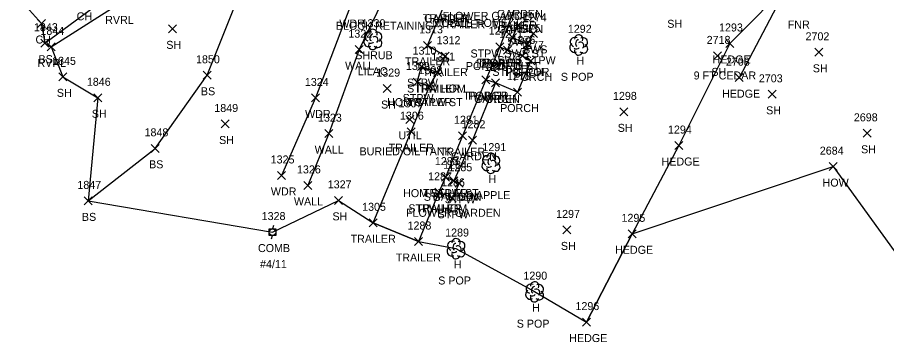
# Model space of a CAD drawing. Extents: x 1638344 to 1639591, y 610835 to 612202.
# Drawn here: x 1638662.6 to 1638879.7, y 611527.2 to 611608.8 of the extents above; entities that cross this region are included whole.
import ezdxf

# ---------------------------------------------------------------- set-up
doc = ezdxf.new("R2010")
doc.units = 0
for name, color, linetype in [('L_A', 7, 'Continuous'), ('L_C', 7, 'Continuous'), ('L_I', 7, 'Continuous'), ('L_TIC', 7, 'Continuous'), ('LAHR', 7, 'Continuous'), ('LAPB', 7, 'Continuous'), ('LAWA', 7, 'Continuous'), ('LAWE', 7, 'Continuous'), ('LBC', 7, 'Continuous'), ('LBF', 7, 'Continuous'), ('LELB', 7, 'Continuous'), ('LSH', 7, 'Continuous'), ('LSOGP', 7, 'Continuous'), ('LTD', 7, 'Continuous'), ('LW', 7, 'Continuous'), ('R_A', 7, 'Continuous'), ('R_I', 7, 'Continuous'), ('R_TIC', 7, 'Continuous'), ('RSW', 7, 'Continuous'), ('U_A', 7, 'Continuous'), ('U_C', 7, 'Continuous'), ('U_I', 7, 'Continuous'), ('UDEFAULT', 7, 'Continuous'), ('UP', 7, 'Continuous')]:
    doc.layers.add(name, color=color, linetype=linetype)

msp = doc.modelspace()

# ---------------------------------------------------------------- linework, layer by layer
at = {"layer": 'L_TIC'}
for points in [[(1638667.61, 611606.24), (1638669.61, 611608.24)], [(1638669.61, 611606.24), (1638667.61, 611608.24)], [(1638700.29, 611604.91), (1638702.29, 611606.91)], [(1638702.29, 611604.91), (1638700.29, 611606.91)], [(1638785.29, 611602.75), (1638787.29, 611604.75)], [(1638787.29, 611602.75), (1638785.29, 611604.75)], [(1638668.41, 611601.33), (1638670.41, 611603.33)], [(1638670.41, 611601.33), (1638668.41, 611603.33)], [(1638764.07, 611600.78), (1638766.07, 611602.78)], [(1638766.07, 611600.78), (1638764.07, 611602.78)], [(1638789, 611601.07), (1638791, 611603.07)], [(1638791, 611601.07), (1638789, 611603.07)], [(1638839.56, 611601.26), (1638841.56, 611603.26)], [(1638841.56, 611601.26), (1638839.56, 611603.26)], [(1638670.01, 611600.41), (1638672.01, 611602.41)], [(1638672.01, 611600.41), (1638670.01, 611602.41)], [(1638746.95, 611599.71), (1638748.95, 611601.71)], [(1638748.95, 611599.71), (1638746.95, 611601.71)], [(1638782.1, 611600.45), (1638784.1, 611602.45)], [(1638784.1, 611600.45), (1638782.1, 611602.45)], [(1638782.1, 611600.45), (1638784.1, 611602.45)], [(1638784.1, 611600.45), (1638782.1, 611602.45)], [(1638784.02, 611599.61), (1638786.02, 611601.61)], [(1638786.02, 611599.61), (1638784.02, 611601.61)], [(1638784.02, 611599.61), (1638786.02, 611601.61)], [(1638786.02, 611599.61), (1638784.02, 611601.61)], [(1638861.81, 611599.05), (1638863.81, 611601.05)], [(1638863.81, 611599.05), (1638861.81, 611601.05)], [(1638768.44, 611598.08), (1638770.44, 611600.08)], [(1638770.44, 611598.08), (1638768.44, 611600.08)], [(1638787.78, 611598.15), (1638789.78, 611600.15)], [(1638789.78, 611598.15), (1638787.78, 611600.15)], [(1638787.78, 611598.15), (1638789.78, 611600.15)], [(1638789.78, 611598.15), (1638787.78, 611600.15)], [(1638789.87, 611596.91), (1638791.87, 611598.91)], [(1638791.87, 611596.91), (1638789.87, 611598.91)], [(1638836.48, 611598.15), (1638838.48, 611600.15)], [(1638838.48, 611598.15), (1638836.48, 611600.15)], [(1638762.52, 611595.47), (1638764.52, 611597.47)], [(1638764.52, 611595.47), (1638762.52, 611597.47)], [(1638766.53, 611593.99), (1638768.53, 611595.99)], [(1638768.53, 611593.99), (1638766.53, 611595.99)], [(1638766.53, 611593.99), (1638768.53, 611595.99)], [(1638768.53, 611593.99), (1638766.53, 611595.99)], [(1638672.95, 611592.91), (1638674.95, 611594.91)], [(1638674.95, 611592.91), (1638672.95, 611594.91)], [(1638708.98, 611593.3), (1638710.98, 611595.3)], [(1638710.98, 611593.3), (1638708.98, 611595.3)], [(1638778.6, 611592.17), (1638780.6, 611594.17)], [(1638780.6, 611592.17), (1638778.6, 611594.17)], [(1638778.6, 611592.17), (1638780.6, 611594.17)], [(1638780.6, 611592.17), (1638778.6, 611594.17)], [(1638841.92, 611592.71), (1638843.92, 611594.71)], [(1638843.92, 611592.71), (1638841.92, 611594.71)], [(1638753.94, 611589.98), (1638755.94, 611591.98)], [(1638755.94, 611589.98), (1638753.94, 611591.98)], [(1638761.43, 611591.62), (1638763.43, 611593.62)], [(1638763.43, 611591.62), (1638761.43, 611593.62)], [(1638764.56, 611590.58), (1638766.56, 611592.58)], [(1638766.56, 611590.58), (1638764.56, 611592.58)], [(1638764.56, 611590.58), (1638766.56, 611592.58)], [(1638766.56, 611590.58), (1638764.56, 611592.58)], [(1638780.99, 611591.4), (1638782.99, 611593.4)], [(1638782.99, 611591.4), (1638780.99, 611593.4)], [(1638780.99, 611591.4), (1638782.99, 611593.4)], [(1638782.99, 611591.4), (1638780.99, 611593.4)], [(1638681.68, 611587.67), (1638683.68, 611589.67)], [(1638683.68, 611587.67), (1638681.68, 611589.67)], [(1638736.09, 611587.63), (1638738.09, 611589.63)], [(1638738.09, 611587.63), (1638736.09, 611589.63)], [(1638786.55, 611589.1), (1638788.55, 611591.1)], [(1638788.55, 611589.1), (1638786.55, 611591.1)], [(1638850.15, 611588.54), (1638852.15, 611590.54)], [(1638852.15, 611588.54), (1638850.15, 611590.54)], [(1638813.06, 611584.15), (1638815.06, 611586.15)], [(1638815.06, 611584.15), (1638813.06, 611586.15)], [(1638713.47, 611581.12), (1638715.47, 611583.12)], [(1638715.47, 611581.12), (1638713.47, 611583.12)], [(1638759.98, 611579.2), (1638761.98, 611581.2)], [(1638761.98, 611579.2), (1638759.98, 611581.2)], [(1638873.86, 611578.79), (1638875.86, 611580.79)], [(1638875.86, 611578.79), (1638873.86, 611580.79)], [(1638739.36, 611578.71), (1638741.36, 611580.71)], [(1638741.36, 611578.71), (1638739.36, 611580.71)], [(1638772.78, 611578.18), (1638774.78, 611580.18)], [(1638774.78, 611578.18), (1638772.78, 611580.18)], [(1638775.24, 611577.05), (1638777.24, 611579.05)], [(1638777.24, 611577.05), (1638775.24, 611579.05)], [(1638696.03, 611575.03), (1638698.03, 611577.03)], [(1638698.03, 611575.03), (1638696.03, 611577.03)], [(1638826.8, 611575.73), (1638828.8, 611577.73)], [(1638828.8, 611575.73), (1638826.8, 611577.73)], [(1638865.35, 611570.46), (1638867.35, 611572.46)], [(1638867.35, 611570.46), (1638865.35, 611572.46)], [(1638727.54, 611568.25), (1638729.54, 611570.25)], [(1638729.54, 611568.25), (1638727.54, 611570.25)], [(1638734.17, 611565.76), (1638736.17, 611567.76)], [(1638736.17, 611565.76), (1638734.17, 611567.76)], [(1638768.56, 611567.83), (1638770.56, 611569.83)], [(1638770.56, 611567.83), (1638768.56, 611569.83)], [(1638768.56, 611567.83), (1638770.56, 611569.83)], [(1638770.56, 611567.83), (1638768.56, 611569.83)], [(1638770.63, 611566.91), (1638772.63, 611568.91)], [(1638772.63, 611566.91), (1638770.63, 611568.91)], [(1638770.63, 611566.91), (1638772.63, 611568.91)], [(1638772.63, 611566.91), (1638770.63, 611568.91)], [(1638771.96, 611566.31), (1638773.96, 611568.31)], [(1638773.96, 611566.31), (1638771.96, 611568.31)], [(1638766.87, 611564.03), (1638768.87, 611566.03)], [(1638768.87, 611564.03), (1638766.87, 611566.03)], [(1638766.87, 611564.03), (1638768.87, 611566.03)], [(1638768.87, 611564.03), (1638766.87, 611566.03)], [(1638679.25, 611561.89), (1638681.25, 611563.89)], [(1638681.25, 611561.89), (1638679.25, 611563.89)], [(1638741.8, 611562.02), (1638743.8, 611564.02)], [(1638743.8, 611562.02), (1638741.8, 611564.02)], [(1638770.17, 611562.54), (1638772.17, 611564.54)], [(1638772.17, 611562.54), (1638770.17, 611564.54)], [(1638750.47, 611556.41), (1638752.47, 611558.41)], [(1638752.47, 611556.41), (1638750.47, 611558.41)], [(1638798.86, 611554.63), (1638800.86, 611556.63)], [(1638800.86, 611554.63), (1638798.86, 611556.63)], [(1638815.19, 611553.65), (1638817.19, 611555.65)], [(1638817.19, 611553.65), (1638815.19, 611555.65)], [(1638761.75, 611551.73), (1638763.75, 611553.73)], [(1638763.75, 611551.73), (1638761.75, 611553.73)], [(1638803.75, 611531.58), (1638805.75, 611533.58)], [(1638805.75, 611531.58), (1638803.75, 611533.58)]]:
    msp.add_lwpolyline(points, dxfattribs=at)
at = {"layer": 'LAHR'}
for points in [[(1638856.58, 611618.45), (1638840.56, 611602.26), (1638827.8, 611576.73), (1638816.19, 611554.65), (1638804.75, 611532.58)], [(1638853.9, 611614.67), (1638842.92, 611593.7)]]:
    msp.add_lwpolyline(points, dxfattribs=at)
at = {"layer": 'LAPB'}
msp.add_lwpolyline([(1638781.99, 611592.4), (1638776.24, 611578.05), (1638771.63, 611567.91)], dxfattribs=at)
at = {"layer": 'LAWA'}
msp.add_lwpolyline([(1638759.52, 611647.67), (1638758.27, 611639.91), (1638754.08, 611626.75), (1638745.65, 611611.25), (1638737.09, 611588.63), (1638728.54, 611569.25)], dxfattribs=at)
at = {"layer": 'LAWE'}
msp.add_lwpolyline([(1638671.01, 611601.41), (1638687.93, 611612.16), (1638702.82, 611621.31), (1638722.83, 611637.9), (1638722.69, 611666.37), (1638723.12, 611679.87), (1638719.09, 611692.55), (1638717.19, 611697.34), (1638711.05, 611700.65), (1638718.69, 611716.11), (1638719.36, 611723.06), (1638714.32, 611734.57), (1638714.7, 611747.21), (1638712.56, 611755.84), (1638714.99, 611761.22), (1638711.86, 611767.72), (1638710.52, 611777.79), (1638714.94, 611789.33), (1638716.94, 611806.83), (1638715.7, 611824.36)], dxfattribs=at)
at = {"layer": 'LBC'}
for points in [[(1638775.82, 611615.4), (1638786.7, 611610.8), (1638783.1, 611601.45), (1638779.6, 611593.17), (1638773.78, 611579.18), (1638769.56, 611568.83), (1638767.87, 611565.03), (1638762.75, 611552.73), (1638751.47, 611557.41), (1638760.98, 611580.2), (1638765.56, 611591.58), (1638767.53, 611594.99), (1638769.44, 611599.08), (1638765.07, 611601.78), (1638769.53, 611612.57), (1638773.78, 611611.07)], [(1638866.35, 611571.46), (1638891.21, 611537.16), (1638898.26, 611527.19)]]:
    msp.add_lwpolyline(points, dxfattribs=at)
at = {"layer": 'LBF'}
for points in [[(1638785.02, 611600.61), (1638786.29, 611603.75), (1638790, 611602.07), (1638788.78, 611599.15)], [(1638783.1, 611601.45), (1638785.02, 611600.61), (1638788.78, 611599.15), (1638790.87, 611597.91), (1638787.55, 611590.1), (1638781.99, 611592.4), (1638779.6, 611593.17)], [(1638765.56, 611591.58), (1638762.43, 611592.62), (1638763.52, 611596.47), (1638767.53, 611594.99)], [(1638769.56, 611568.83), (1638771.63, 611567.91), (1638772.96, 611567.31), (1638771.17, 611563.54), (1638767.87, 611565.03)]]:
    msp.add_lwpolyline(points, dxfattribs=at)
at = {"layer": 'LELB'}
for points in [[(1638669.41, 611602.33), (1638686.19, 611614.74), (1638699.59, 611624.94), (1638720.78, 611638.49), (1638720.39, 611665.84)], [(1638680.25, 611562.89), (1638697.03, 611576.03), (1638709.98, 611594.3), (1638726.46, 611635.7), (1638722.69, 611666.37)]]:
    msp.add_lwpolyline(points, dxfattribs=at)
at = {"layer": 'LSH'}
msp.add_line((1638751.35, 611603.32), (1638751.35, 611603.32), dxfattribs=at)
msp.add_line((1638751.35, 611603.32), (1638751.35, 611603.32), dxfattribs=at)
msp.add_arc((1638751.4, 611604.75), 1.05, 335.5272, 180.9563, dxfattribs=at)
for centre, major_axis, ratio, start_param, end_param in [((1638750.56, 611603.98), (1.21, -0.51), 0.895232, 1.570796, 4.712389), ((1638752.39, 611603.9), (-1.14, -0.48), 0.949671, 1.570796, 4.712389), ((1638750.27, 611602.61), (0.58, -1.04), 0.959034, 3.141593, 6.283185), ((1638750.9, 611602.57), (-0.625, -0.083), 0.423636, 0, 3.141593), ((1638751.14, 611603.77), (-0.208, -0.792), 0.645439, 3.141593, 6.283185), ((1638751.85, 611603.15), (-0.5, 0.667), 0.989748, 3.141593, 6.283185), ((1638752.35, 611602.48), (-1.09, 0.79), 0.841452, 1.570796, 4.712389), ((1638751.35, 611601.82), (0.26, 1.06), 0.942809, 1.570796, 4.712389)]:
    msp.add_ellipse(centre, major_axis=major_axis, ratio=ratio, start_param=start_param, end_param=end_param, dxfattribs=at)
at = {"layer": 'LSOGP'}
msp.add_lwpolyline([(1638662.57, 611614.01), (1638668.61, 611607.24), (1638669.41, 611602.33), (1638671.01, 611601.41), (1638673.95, 611593.91), (1638682.68, 611588.67), (1638680.25, 611562.89), (1638726.3, 611555.09), (1638742.8, 611563.02), (1638751.47, 611557.41), (1638762.75, 611552.73), (1638772.14, 611550.98), (1638791.76, 611540.19), (1638804.75, 611532.58), (1638816.19, 611554.65), (1638866.35, 611571.46), (1638891.21, 611537.16)], dxfattribs=at)
at = {"layer": 'LTD'}
for p, q in [((1638802.78, 611601.92), (1638802.78, 611601.92)), ((1638802.78, 611601.92), (1638802.78, 611601.92)), ((1638780.87, 611572.33), (1638780.87, 611572.33)), ((1638780.87, 611572.33), (1638780.87, 611572.33)), ((1638772.14, 611550.98), (1638772.14, 611550.98)), ((1638772.14, 611550.98), (1638772.14, 611550.98)), ((1638791.76, 611540.19), (1638791.76, 611540.19)), ((1638791.76, 611540.19), (1638791.76, 611540.19))]:
    msp.add_line(p, q, dxfattribs=at)
for centre in [(1638802.83, 611603.35), (1638780.91, 611573.77), (1638772.19, 611552.41), (1638791.81, 611541.62)]:
    msp.add_arc(centre, 1.05, 335.5272, 180.9563, dxfattribs=at)
for centre, major_axis, ratio, start_param, end_param in [((1638801.99, 611602.58), (1.21, -0.51), 0.895232, 1.570796, 4.712389), ((1638802.57, 611602.37), (-0.208, -0.792), 0.645439, 3.141593, 6.283185), ((1638803.28, 611601.75), (-0.5, 0.667), 0.989748, 3.141593, 6.283185), ((1638803.82, 611602.5), (-1.14, -0.48), 0.949671, 1.570796, 4.712389), ((1638801.7, 611601.21), (0.58, -1.04), 0.959034, 3.141593, 6.283185), ((1638802.78, 611600.42), (0.26, 1.06), 0.942809, 1.570796, 4.712389), ((1638802.32, 611601.17), (-0.625, -0.083), 0.423636, 0, 3.141593), ((1638803.78, 611601.08), (-1.09, 0.79), 0.841452, 1.570796, 4.712389), ((1638780.08, 611573), (1.21, -0.51), 0.895232, 1.570796, 4.712389), ((1638781.91, 611572.92), (-1.14, -0.48), 0.949671, 1.570796, 4.712389), ((1638779.79, 611571.63), (0.58, -1.04), 0.959034, 3.141593, 6.283185), ((1638780.66, 611572.79), (-0.208, -0.792), 0.645439, 3.141593, 6.283185), ((1638781.37, 611572.17), (-0.5, 0.667), 0.989748, 3.141593, 6.283185), ((1638781.87, 611571.5), (-1.09, 0.79), 0.841452, 1.570796, 4.712389), ((1638780.87, 611570.83), (0.26, 1.06), 0.942809, 1.570796, 4.712389), ((1638780.41, 611571.58), (-0.625, -0.083), 0.423636, 0, 3.141593), ((1638771.35, 611551.64), (1.21, -0.51), 0.895232, 1.570796, 4.712389), ((1638773.18, 611551.56), (-1.14, -0.48), 0.949671, 1.570796, 4.712389), ((1638771.06, 611550.27), (0.58, -1.04), 0.959034, 3.141593, 6.283185), ((1638771.93, 611551.43), (-0.208, -0.792), 0.645439, 3.141593, 6.283185), ((1638772.64, 611550.81), (-0.5, 0.667), 0.989748, 3.141593, 6.283185), ((1638773.14, 611550.14), (-1.09, 0.79), 0.841452, 1.570796, 4.712389), ((1638772.14, 611549.48), (0.26, 1.06), 0.942809, 1.570796, 4.712389), ((1638771.68, 611550.23), (-0.625, -0.083), 0.423636, 0, 3.141593), ((1638790.97, 611540.86), (1.21, -0.51), 0.895232, 1.570796, 4.712389), ((1638792.81, 611540.77), (-1.14, -0.48), 0.949671, 1.570796, 4.712389), ((1638790.68, 611539.48), (0.58, -1.04), 0.959034, 3.141593, 6.283185), ((1638791.31, 611539.44), (-0.625, -0.083), 0.423636, 0, 3.141593), ((1638791.56, 611540.65), (-0.208, -0.792), 0.645439, 3.141593, 6.283185), ((1638792.26, 611540.02), (-0.5, 0.667), 0.989748, 3.141593, 6.283185), ((1638792.77, 611539.36), (-1.09, 0.79), 0.841452, 1.570796, 4.712389), ((1638791.77, 611538.69), (0.26, 1.06), 0.942809, 1.570796, 4.712389)]:
    msp.add_ellipse(centre, major_axis=major_axis, ratio=ratio, start_param=start_param, end_param=end_param, dxfattribs=at)
at = {"layer": 'LW'}
msp.add_lwpolyline([(1638754.65, 611614.69), (1638747.95, 611600.71), (1638740.36, 611579.71), (1638735.17, 611566.76)], dxfattribs=at)
at = {"layer": 'R_TIC'}
for points in [[(1638786.56, 611605.73), (1638788.56, 611607.73)], [(1638788.56, 611605.73), (1638786.56, 611607.73)], [(1638785.29, 611602.75), (1638787.29, 611604.75)], [(1638787.29, 611602.75), (1638785.29, 611604.75)], [(1638790.53, 611603.78), (1638792.53, 611605.78)], [(1638792.53, 611603.78), (1638790.53, 611605.78)], [(1638789, 611601.07), (1638791, 611603.07)], [(1638791, 611601.07), (1638789, 611603.07)]]:
    msp.add_lwpolyline(points, dxfattribs=at)
at = {"layer": 'RSW'}
msp.add_lwpolyline([(1638786.29, 611603.75), (1638787.56, 611606.73), (1638791.53, 611604.78), (1638790, 611602.07)], dxfattribs=at)
at = {"layer": 'UDEFAULT'}
for points in [[(1638759.59, 611582.28), (1638761.59, 611584.28)], [(1638761.59, 611582.28), (1638759.59, 611584.28)]]:
    msp.add_lwpolyline(points, dxfattribs=at)
at = {"layer": 'UP'}
for p, q in [((1638725.46, 611554.25), (1638725.46, 611555.92)), ((1638725.46, 611555.92), (1638727.13, 611555.92)), ((1638726.55, 611556.75), (1638726.3, 611555.92)), ((1638726.3, 611555.09), (1638726.3, 611555.09)), ((1638727.13, 611555.92), (1638727.13, 611554.25)), ((1638727.13, 611554.25), (1638725.46, 611554.25)), ((1638726.05, 611553.42), (1638726.3, 611554.25))]:
    msp.add_line(p, q, dxfattribs=at)
msp.add_circle((1638726.3, 611555.09), 0.833, dxfattribs=at)

# ---------------------------------------------------------------- texts
at = {"layer": 'L_A'}
for s, p in [('CH', (1638677.38, 611608.04)), ('RVRL', (1638684.5, 611607.16)), ('TRAILER', (1638763.88, 611607.57)), ('GARDEN', (1638764.2, 611607.57)), ('GARDEN', (1638782.4, 611608.69)), ('WDR', (1638743.01, 611606.25)), ('TRAILER', (1638768.13, 611606.07)), ('TRAILER', (1638781.06, 611605.8)), ('GARDEN', (1638782.47, 611604.86)), ('SH', (1638824.93, 611606.18)), ('FNR', (1638855.03, 611606)), ('CH', (1638667.1, 611602.24)), ('SH', (1638699.77, 611600.91)), ('SHRUB', (1638746.98, 611598.32)), ('STPW SWS ST', (1638775.78, 611598.75)), ('RVRL', (1638667.58, 611596.41)), ('BS', (1638667.85, 611597.33)), ('TRAILER', (1638759.42, 611596.78)), ('TRAILER', (1638777.46, 611596.45)), ('PORCH', (1638778.73, 611596.45)), ('SWS STPW', (1638782.49, 611597.07)), ('H', (1638802.21, 611596.92)), ('HEDGE', (1638836.26, 611597.26)), ('WALL', (1638744.44, 611595.71)), ('TRAILER', (1638763.8, 611594.08)), ('POR STPW ST', (1638774.61, 611595.61)), ('PORCH', (1638780.64, 611595.61)), ('STPW POR', (1638781.23, 611594.15)), ('PORCH', (1638784.4, 611594.15)), ('SH', (1638835.97, 611594.15)), ('SH', (1638861.3, 611595.05)), ('PORCH', (1638786.5, 611592.91)), ('STPW', (1638759.91, 611591.47)), ('STPW HOM', (1638759.91, 611589.99)), ('TRAILER', (1638761.89, 611589.99)), ('SH', (1638672.43, 611588.91)), ('BS', (1638708.42, 611589.3)), ('STPW', (1638758.82, 611587.62)), ('TRAILER', (1638773.95, 611588.17)), ('PORCH', (1638775.22, 611588.17)), ('HEDGE', (1638838.62, 611588.7)), ('SH', (1638753.43, 611585.98)), ('HOM STPW ST', (1638754.94, 611586.58)), ('TRAILER', (1638759.92, 611586.58)), ('GARDEN', (1638776.66, 611587.4)), ('PORCH', (1638777.61, 611587.4)), ('SH', (1638681.17, 611583.67)), ('WDR', (1638734.45, 611583.63)), ('PORCH', (1638783.17, 611585.1)), ('SH', (1638849.64, 611584.54)), ('SH', (1638812.55, 611580.15)), ('SH', (1638712.96, 611577.12)), ('WALL', (1638736.84, 611574.71)), ('TRAILER', (1638755.33, 611575.2)), ('SH', (1638873.35, 611574.79)), ('TRAILER', (1638768.13, 611574.18)), ('GARDEN', (1638770.91, 611573.05)), ('BS', (1638695.47, 611571.03)), ('HEDGE', (1638823.51, 611571.73)), ('H', (1638780.3, 611567.33)), ('HOW', (1638863.73, 611566.46)), ('WDR', (1638725.9, 611564.25)), ('HOM STPW ST', (1638758.94, 611563.83)), ('TRAILER', (1638763.92, 611563.83)), ('WALL', (1638731.66, 611561.76)), ('STPW GDN', (1638764.11, 611562.91)), ('GARDEN', (1638766.3, 611562.91)), ('STPW', (1638769.35, 611562.31)), ('STPW HOM', (1638760.25, 611560.03)), ('TRAILER', (1638762.22, 611560.03)), ('BS', (1638678.69, 611557.89)), ('SH', (1638741.29, 611558.02)), ('STPW', (1638767.57, 611558.54)), ('TRAILER', (1638745.82, 611552.41)), ('SH', (1638798.35, 611550.63)), ('HEDGE', (1638811.89, 611549.65)), ('TRAILER', (1638757.1, 611547.73)), ('H', (1638771.58, 611545.98)), ('H', (1638791.2, 611535.19)), ('HEDGE', (1638800.45, 611527.58))]:
    msp.add_text(s, height=2, dxfattribs=at).set_placement(p)
at = {"layer": 'L_C'}
for s, p in [('FLOWER GARDEN', (1638768.81, 611608.16)), ('BLOCK RETAINING', (1638742.13, 611605.69)), ('MOBILE HOME', (1638766.25, 611606.4)), ('LILAC', (1638747.63, 611594.32)), ('S POP', (1638798.35, 611592.92)), ('9 FT CEDAR', (1638831.53, 611593.26)), ('S APPLE', (1638774.6, 611563.33)), ('FLOWER GARDEN', (1638759.67, 611558.91)), ('S POP', (1638767.71, 611541.98)), ('S POP', (1638787.33, 611531.19))]:
    msp.add_text(s, height=2, dxfattribs=at).set_placement(p)
at = {"layer": 'L_I'}
for s, p in [('1843', (1638666.71, 611605.33)), ('1330', (1638748.57, 611606.32)), ('1272', (1638783.6, 611606.75)), ('1275', (1638787.31, 611605.07)), ('1292', (1638800.09, 611604.92)), ('1293', (1638837.87, 611605.26)), ('1844', (1638668.32, 611604.41)), ('1322', (1638745.26, 611603.71)), ('1313', (1638762.94, 611604.78)), ('1270', (1638780.32, 611604.45)), ('1270', (1638780.32, 611604.45)), ('1271', (1638782.9, 611603.61)), ('1271', (1638782.9, 611603.61)), ('2702', (1638859.48, 611603.05)), ('1312', (1638767.32, 611602.08)), ('1276', (1638786.03, 611602.15)), ('1276', (1638786.03, 611602.15)), ('1277', (1638788.18, 611600.91)), ('2718', (1638834.78, 611602.15)), ('1310', (1638761.31, 611599.47)), ('1845', (1638671.25, 611596.91)), ('1850', (1638707.2, 611597.3)), ('1311', (1638765.97, 611597.99)), ('1311', (1638765.97, 611597.99)), ('1280', (1638776.82, 611596.17)), ('1280', (1638776.82, 611596.17)), ('2708', (1638839.58, 611596.7)), ('1329', (1638752.24, 611593.98)), ('1309', (1638759.65, 611595.62)), ('1308', (1638762.79, 611594.58)), ('1308', (1638762.79, 611594.58)), ('1279', (1638779.29, 611595.4)), ('1279', (1638779.29, 611595.4)), ('1278', (1638784.86, 611593.1)), ('2703', (1638847.81, 611592.54)), ('1846', (1638679.93, 611591.67)), ('1324', (1638734.39, 611591.63)), ('1298', (1638811.37, 611588.15)), ('1849', (1638711.77, 611585.12)), ('1306', (1638758.15, 611583.2)), ('1323', (1638737.66, 611582.71)), ('1281', (1638771.65, 611582.18)), ('1282', (1638773.55, 611581.05)), ('2698', (1638871.55, 611582.79)), ('1848', (1638694.34, 611579.03)), ('1294', (1638825.11, 611579.73)), ('1291', (1638778.74, 611575.33)), ('2684', (1638863.04, 611574.46)), ('1325', (1638725.85, 611572.25)), ('1283', (1638766.87, 611571.83)), ('1283', (1638766.87, 611571.83)), ('1284', (1638768.94, 611570.91)), ('1284', (1638768.94, 611570.91)), ('1285', (1638770.27, 611570.31)), ('1326', (1638732.42, 611569.76)), ('1287', (1638765.18, 611568.03)), ('1287', (1638765.18, 611568.03)), ('1847', (1638677.56, 611565.89)), ('1327', (1638740.11, 611566.02)), ('1286', (1638768.43, 611566.54)), ('1305', (1638748.7, 611560.41)), ('1297', (1638797.17, 611558.63)), ('1295', (1638813.5, 611557.65)), ('1288', (1638760.05, 611555.73)), ('1289', (1638769.44, 611553.98)), ('1290', (1638788.99, 611543.19)), ('1296', (1638802, 611535.58))]:
    msp.add_text(s, height=2, dxfattribs=at).set_placement(p)
at = {"layer": 'R_A'}
for s, p in [('SWS', (1638784.93, 611601.73)), ('STPW SWS ST', (1638775.78, 611598.75)), ('SWS', (1638788.9, 611599.78)), ('SWS STPW', (1638782.49, 611597.07))]:
    msp.add_text(s, height=2, dxfattribs=at).set_placement(p)
at = {"layer": 'R_I'}
for s, p in [('1274', (1638788.83, 611607.78)), ('1272', (1638783.6, 611606.75)), ('1275', (1638787.31, 611605.07))]:
    msp.add_text(s, height=2, dxfattribs=at).set_placement(p)
at = {"layer": 'U_A'}
for s, p in [('UTIL', (1638757.76, 611578.28)), ('COMB', (1638722.68, 611550.09))]:
    msp.add_text(s, height=2, dxfattribs=at).set_placement(p)
at = {"layer": 'U_C'}
for s, p in [('BURIED OIL TANK', (1638748.05, 611574.28)), ('#4/11', (1638723.19, 611546.09))]:
    msp.add_text(s, height=2, dxfattribs=at).set_placement(p)
at = {"layer": 'U_I'}
for s, p in [('1307', (1638757.82, 611586.28)), ('1328', (1638723.6, 611558.09))]:
    msp.add_text(s, height=2, dxfattribs=at).set_placement(p)

doc.saveas('drawing.dxf')
